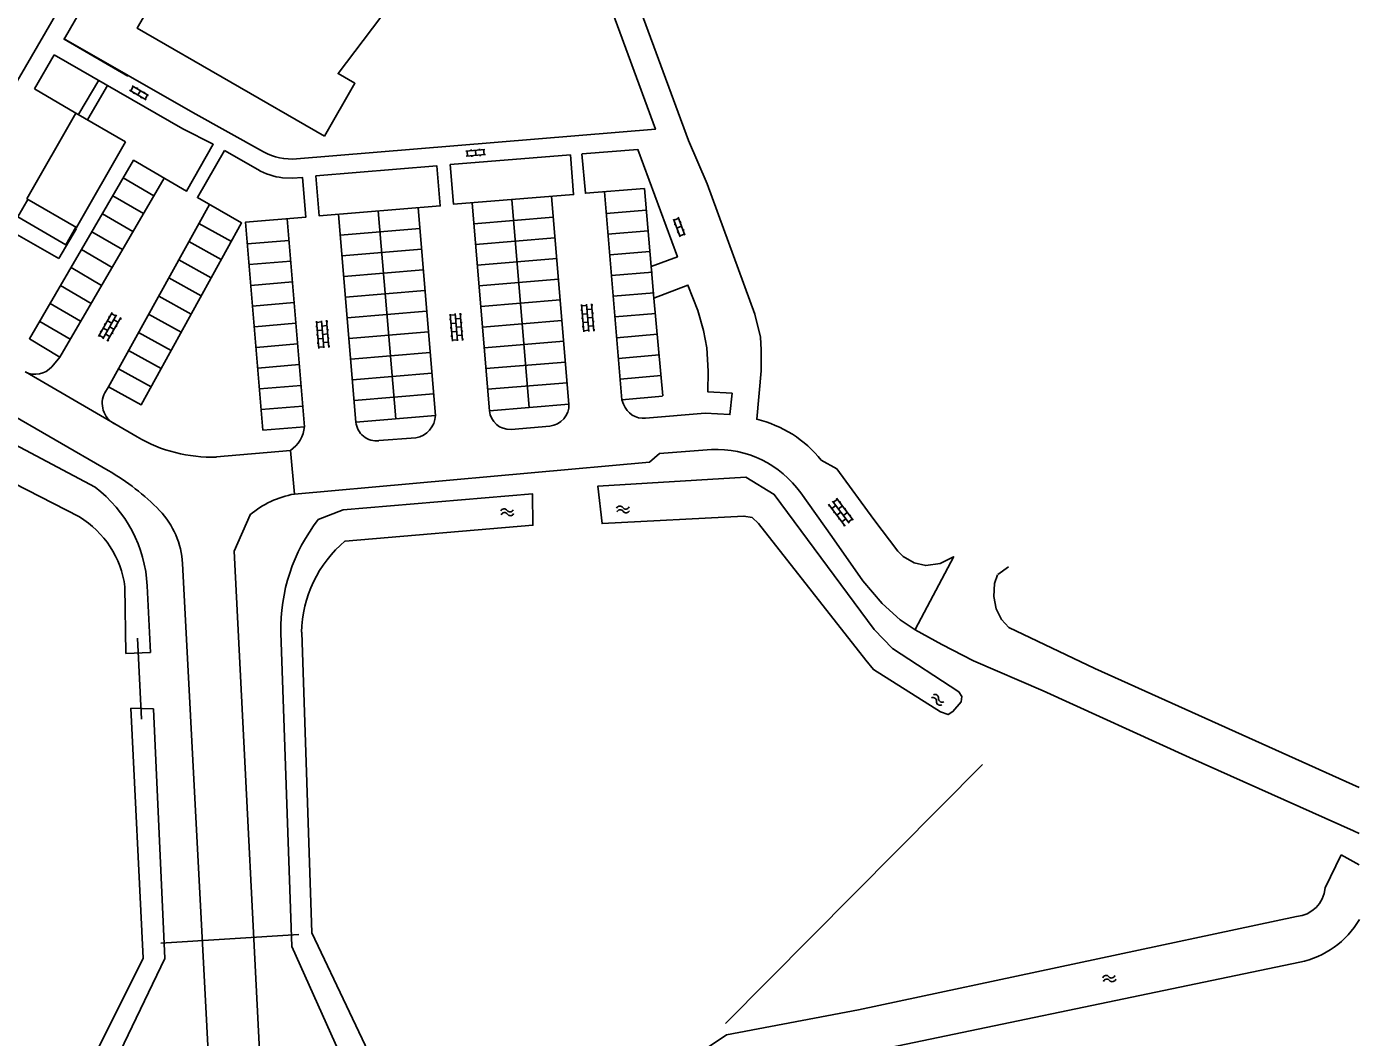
# Model space of a CAD drawing. Extents: x 148816 to 151297, y 399515 to 402500.
# Drawn here: x 151136.7 to 151297.2, y 400348.2 to 400469.9 of the extents above; entities that cross this region are included whole.
import ezdxf

# ---------------------------------------------------------------- set-up
doc = ezdxf.new("R2010")
doc.units = 0
for name, color, linetype in [('B01 Hoofdgebouw  [T] Norm', 7, 'Continuous'), ('B02 Bijgebouw  [T] Norm', 7, 'Continuous'), ('Q05 Bomenrij  [D] Gem', 7, 'Continuous'), ('S02 Open verharding  Norm', 7, 'Continuous'), ('S05 Water  Norm', 7, 'Continuous'), ('T09 Insteek water  [T] Norm', 7, 'Continuous'), ('V00 Kant verharding algemeen  [T] Norm', 7, 'Continuous'), ('V00 Kant verharding algemeen secundair  [T] Gem', 7, 'Continuous'), ('W10 Duiker  [T] Gem', 7, 'Continuous')]:
    doc.layers.add(name, color=color, linetype=linetype)

msp = doc.modelspace()

# ---------------------------------------------------------------- linework, layer by layer
at = {"layer": 'B01 Hoofdgebouw  [T] Norm'}
for points in [[(151172.61, 400456.75), (151176.28, 400463.11), (151174.25, 400464.28), (151193.71, 400489.95), (151180.45, 400500)], [(151153.72, 400476.12), (151150.05, 400469.76), (151172.61, 400456.75)]]:
    msp.add_lwpolyline(points, dxfattribs=at)
at = {"layer": 'B02 Bijgebouw  [T] Norm'}
for p, q in [((151142.68, 400459.51), (151136.75, 400449.2)), ((151148.64, 400456.06), (151142.68, 400459.51)), ((151142.74, 400445.75), (151148.64, 400456.06)), ((151136.89, 400449.12), (151135.68, 400447.02)), ((151136.75, 400449.2), (151142.74, 400445.75))]:
    msp.add_line(p, q, dxfattribs=at)
msp.add_lwpolyline([(151142.67, 400445.79), (151141.45, 400443.67), (151135.68, 400447.02)], dxfattribs=at)
at = {"layer": 'Q05 Bomenrij  [D] Gem'}
msp.add_line((151251.86, 400381.1), (151220.89, 400349.92), dxfattribs=at)
at = {"layer": 'S02 Open verharding  Norm'}
for p, q in [((151149.15, 400462.29), (151151.13, 400461.11)), ((151149.28, 400462.21), (151149.59, 400462.73)), ((151149.46, 400462.8), (151151.43, 400461.62)), ((151150.1, 400462.6), (151150.02, 400462.47)), ((151149.71, 400461.95), (151149.63, 400461.83)), ((151150.45, 400462.21), (151150.14, 400461.7)), ((151150.57, 400461.44), (151150.49, 400461.31)), ((151150.95, 400462.08), (151150.88, 400461.96)), ((151151, 400461.18), (151151.31, 400461.7)), ((151189.64, 400454.94), (151191.93, 400455.14)), ((151189.69, 400454.34), (151191.99, 400454.54)), ((151189.84, 400454.35), (151189.79, 400454.95)), ((151190.28, 400455.14), (151190.29, 400454.99)), ((151190.34, 400454.4), (151190.36, 400454.25)), ((151190.79, 400455.04), (151190.84, 400454.44)), ((151191.27, 400455.23), (151191.29, 400455.08)), ((151191.34, 400454.48), (151191.35, 400454.33)), ((151191.84, 400454.53), (151191.78, 400455.13)), ((151214.65, 400446.76), (151215.45, 400444.6)), ((151214.7, 400446.62), (151215.26, 400446.83)), ((151215.21, 400446.97), (151216.01, 400444.81)), ((151215.58, 400446.41), (151215.43, 400446.36)), ((151214.87, 400446.15), (151214.73, 400446.1)), ((151215.61, 400445.89), (151215.05, 400445.68)), ((151215.22, 400445.21), (151215.08, 400445.16)), ((151215.39, 400444.74), (151215.96, 400444.95)), ((151215.92, 400445.47), (151215.78, 400445.42)), ((151145.41, 400432.64), (151147.05, 400435.51)), ((151145.93, 400432.34), (151147.57, 400435.21)), ((151146.73, 400434.94), (151146.6, 400435.02)), ((151146.98, 400435.38), (151147.5, 400435.08)), ((151188.04, 400432.04), (151187.76, 400435.32)), ((151187.77, 400435.17), (151188.37, 400435.23)), ((151188.64, 400432.09), (151188.36, 400435.37)), ((151189.24, 400432.14), (151188.96, 400435.42)), ((151188.97, 400435.28), (151189.12, 400435.29)), ((151203.63, 400435.81), (151203.48, 400435.8)), ((151203.86, 400433.17), (151203.58, 400436.46)), ((151203.59, 400436.31), (151204.19, 400436.36)), ((151203.67, 400435.31), (151204.27, 400435.36)), ((151204.45, 400433.22), (151204.17, 400436.51)), ((151204.83, 400435.91), (151204.23, 400435.86)), ((151205.05, 400433.27), (151204.77, 400436.56)), ((151204.78, 400436.41), (151204.93, 400436.42)), ((151204.87, 400435.41), (151205.02, 400435.42)), ((151145.98, 400433.64), (151146.51, 400433.34)), ((151146.23, 400434.07), (151146.1, 400434.15)), ((151146.45, 400432.04), (151148.09, 400434.91)), ((151146.48, 400434.51), (151147, 400434.21)), ((151146.75, 400433.78), (151147.27, 400433.48)), ((151147.77, 400434.35), (151147.25, 400434.64)), ((151147.52, 400433.91), (151147.65, 400433.84)), ((151148.02, 400434.78), (151148.15, 400434.7)), ((151171.72, 400433.83), (151171.57, 400433.81)), ((151171.94, 400431.18), (151171.66, 400434.47)), ((151171.67, 400434.32), (151172.27, 400434.38)), ((151171.76, 400433.33), (151172.36, 400433.38)), ((151172.54, 400431.24), (151172.26, 400434.52)), ((151172.91, 400433.93), (151172.31, 400433.88)), ((151173.14, 400431.29), (151172.86, 400434.58)), ((151172.87, 400434.42), (151173.02, 400434.44)), ((151172.95, 400433.43), (151173.1, 400433.44)), ((151187.82, 400434.68), (151187.67, 400434.66)), ((151187.9, 400433.68), (151187.75, 400433.67)), ((151187.86, 400434.18), (151188.46, 400434.23)), ((151189.01, 400434.78), (151188.42, 400434.73)), ((151188.5, 400433.73), (151189.1, 400433.78)), ((151189.05, 400434.28), (151189.2, 400434.29)), ((151203.71, 400434.81), (151203.57, 400434.8)), ((151203.8, 400433.82), (151203.65, 400433.8)), ((151203.76, 400434.31), (151204.36, 400434.36)), ((151204.31, 400434.86), (151204.91, 400434.91)), ((151204.4, 400433.87), (151204.99, 400433.92)), ((151204.95, 400434.42), (151205.1, 400434.43)), ((151205.04, 400433.42), (151205.19, 400433.43)), ((151145.49, 400432.77), (151146.01, 400432.47)), ((151145.74, 400433.21), (151145.61, 400433.28)), ((151146.26, 400432.91), (151146.78, 400432.61)), ((151146.53, 400432.17), (151146.66, 400432.1)), ((151147.02, 400433.04), (151147.15, 400432.97)), ((151171.8, 400432.83), (151171.65, 400432.82)), ((151171.89, 400431.83), (151171.74, 400431.82)), ((151171.84, 400432.33), (151172.44, 400432.38)), ((151172.4, 400432.88), (151173, 400432.93)), ((151172.48, 400431.88), (151173.08, 400431.93)), ((151173.04, 400432.43), (151173.19, 400432.45)), ((151187.99, 400432.68), (151187.84, 400432.67)), ((151187.94, 400433.18), (151188.54, 400433.23)), ((151188.03, 400432.18), (151188.63, 400432.23)), ((151188.58, 400432.73), (151189.18, 400432.78)), ((151189.14, 400433.28), (151189.29, 400433.29)), ((151189.22, 400432.29), (151189.37, 400432.3)), ((151203.84, 400433.32), (151204.44, 400433.37)), ((151171.93, 400431.34), (151172.52, 400431.39)), ((151173.12, 400431.44), (151173.27, 400431.45)), ((151233.81, 400412.78), (151235.79, 400410.14)), ((151234.38, 400413.02), (151233.9, 400412.66)), ((151234.29, 400413.14), (151236.27, 400410.5)), ((151234.68, 400412.62), (151234.8, 400412.71)), ((151233.42, 400412.3), (151233.3, 400412.21)), ((151233.33, 400412.42), (151235.32, 400409.78)), ((151234.2, 400412.26), (151233.72, 400411.9)), ((151234.02, 400411.5), (151233.9, 400411.41)), ((151234.8, 400411.46), (151234.32, 400411.1)), ((151234.98, 400412.22), (151234.5, 400411.86)), ((151235.58, 400411.42), (151235.1, 400411.06)), ((151235.28, 400411.82), (151235.4, 400411.91)), ((151235.88, 400411.02), (151236, 400411.11)), ((151234.62, 400410.7), (151234.5, 400410.61)), ((151234.92, 400410.3), (151235.4, 400410.66)), ((151235.22, 400409.9), (151235.11, 400409.81)), ((151236.18, 400410.62), (151235.7, 400410.26))]:
    msp.add_line(p, q, dxfattribs=at)
at = {"layer": 'S05 Water  Norm'}
for centre, start, end in [((151194.24, 400411.45), 33.3389, 157.1939), ((151194.29, 400411), 33.3389, 157.1939), ((151194.96, 400411.92), 213.3389, 337.1939), ((151195, 400411.47), 213.3389, 337.1939), ((151208.19, 400411.79), 33.3389, 157.1939), ((151208.23, 400411.34), 33.3389, 157.1939), ((151208.9, 400412.26), 213.3389, 337.1939), ((151208.94, 400411.81), 213.3389, 337.1939), ((151245.9, 400388.73), 354.4584, 118.3134), ((151246.15, 400389.1), 354.4584, 118.3134), ((151246.74, 400388.65), 174.4584, 298.3134), ((151246.99, 400389.02), 174.4584, 298.3134), ((151266.75, 400355.28), 38.6301, 162.4851), ((151266.83, 400354.84), 38.6301, 162.4851), ((151267.41, 400355.81), 218.6301, 342.4851), ((151267.5, 400355.37), 218.6301, 342.4851)]:
    msp.add_arc(centre, 0.425, start, end, dxfattribs=at)
at = {"layer": 'T09 Insteek water  [T] Norm'}
for p, q in [((151293.12, 400366.23), (151295.05, 400370.23)), ((151295.05, 400370.23), (151297.24, 400369.01)), ((151236.94, 400351.55), (151289.67, 400362.79)), ((151290.07, 400357.28), (151226.9, 400344.16)), ((151221.01, 400348.53), (151236.94, 400351.55)), ((151221.01, 400348.53), (151215.2, 400344.67))]:
    msp.add_line(p, q, dxfattribs=at)
for points in [[(151143.1, 400410.9), (151130.37, 400417.43), (151132.05, 400421.35), (151145, 400414.48)], [(151248.99, 400389.85), (151249.37, 400389.29), (151249.29, 400388.65), (151248.3, 400387.47), (151247.71, 400387.11), (151246.82, 400387.42), (151238.73, 400392.52), (151237.8, 400393.65), (151224.87, 400410.09), (151224.14, 400410.81), (151223.12, 400410.99), (151206.05, 400410.09), (151205.55, 400414.61), (151223.37, 400415.68), (151226.77, 400413.61), (151238.81, 400397.34), (151241.03, 400395.05), (151248.99, 400389.85)], [(151171.86, 400410.58), (151174.88, 400411.77), (151197.67, 400413.66), (151197.71, 400409.89), (151175.11, 400408)], [(151148.58, 400402.47), (151148.68, 400394.44)], [(151151.65, 400394.58), (151151.27, 400402.61)], [(151180.86, 400332.04), (151168.67, 400359.17), (151167.37, 400396.93)], [(151215.2, 400344.67), (151180.16, 400341.72), (151171.11, 400360.81), (151169.87, 400397.01)], [(151151.65, 400394.58), (151148.68, 400394.44)], [(151149.31, 400387.86), (151150.77, 400357.77), (151139.53, 400335.22)], [(151140.16, 400330.15), (151153.39, 400357.72), (151152.03, 400387.8)], [(151152.03, 400387.8), (151149.31, 400387.86)]]:
    msp.add_lwpolyline(points, dxfattribs=at)
for centre, radius, start, end in [((151135.34, 400401.78), 15.95, 2.9719, 52.761), ((151137.18, 400401.06), 11.48, 7.0342, 58.9777), ((151188.66, 400397.48), 21.3, 142.0538, 181.4848), ((151184.53, 400396.76), 14.67, 129.9827, 179.0255), ((151289.35, 400366.56), 3.79, 274.8837, 354.95), ((151287.86, 400367.93), 10.88, 281.7279, 329.5953)]:
    msp.add_arc(centre, radius, start, end, dxfattribs=at)
at = {"layer": 'V00 Kant verharding algemeen  [T] Norm'}
for p, q in [((151150.46, 400488.91), (151126.99, 400448.6)), ((151156.77, 400459.57), (151141.18, 400468.49)), ((151137.68, 400462.42), (151140.06, 400466.55)), ((151140.06, 400466.55), (151155.57, 400457.64)), ((151142.68, 400459.51), (151137.68, 400462.42)), ((151156.77, 400459.57), (151165.29, 400454.86)), ((151218.69, 400450.99), (151216.46, 400456.2)), ((151218.69, 400450.99), (151224.43, 400435.29)), ((151134.74, 400445.39), (151140.62, 400442.03)), ((151140.62, 400442.03), (151142.74, 400445.64)), ((151142.74, 400445.64), (151142.61, 400445.67)), ((151224.43, 400435.29), (151225.13, 400432.53)), ((151176.4, 400422.31), (151185.98, 400423.11)), ((151183.6, 400420.44), (151179.16, 400420.08))]:
    msp.add_line(p, q, dxfattribs=at)
for points in [[(151159.03, 400473.08), (151160.2, 400474.93), (151149, 400481.67), (151147.43, 400479.18), (151141.27, 400468.41), (151148.94, 400463.98)], [(151203.32, 400482.5), (151212.46, 400457.57), (151169.26, 400454)], [(151216.46, 400456.2), (151209.5, 400475.07)], [(151143.05, 400459.42), (151145.44, 400463.49)], [(151146.47, 400462.83), (151144.1, 400458.8)], [(151155.57, 400457.64), (151159.21, 400455.76), (151156.01, 400450.12), (151149.63, 400453.84), (151137.09, 400432.34), (151140.73, 400430.14), (151139.78, 400428.98)], [(151160.58, 400455.01), (151157.32, 400449.35), (151162.64, 400446.3), (151150.52, 400424.38), (151146.6, 400426.55), (151146.17, 400425.85)], [(151160.58, 400455.01), (151164.58, 400452.73)], [(151203.66, 400454.6), (151210.36, 400455.12), (151215.11, 400442.2), (151211.95, 400441.05), (151211.15, 400450.42), (151204.04, 400449.86), (151203.61, 400454.61)], [(151170.21, 400421.76), (151165.2, 400421.36), (151163.12, 400446.4), (151170.38, 400446.99), (151169.98, 400451.76), (151168.71, 400451.69), (151167.57, 400451.72), (151167.57, 400451.72)], [(151213.36, 400425.46), (151212.26, 400437.25), (151216.38, 400438.82), (151217.56, 400435.74), (151218.26, 400433.33), (151218.67, 400431.27), (151218.83, 400428.45), (151218.77, 400425.96), (151221.71, 400425.79), (151221.45, 400423.21), (151218.45, 400423.38), (151211.29, 400422.77)], [(151225.13, 400432.53), (151225.2, 400431), (151225.21, 400428.49), (151224.67, 400422.66), (151224.67, 400422.66)], [(151213.31, 400425.44), (151208.43, 400425.01), (151208.64, 400424.46)], [(151146.56, 400416.49), (151133.78, 400423.88)], [(151192.48, 400423.68), (151202.06, 400424.47)], [(151147.35, 400422.1), (151150.06, 400420.53)], [(151195.08, 400421.43), (151199.76, 400421.84), (151199.76, 400421.84)], [(151211.74, 400417.48), (151212.95, 400418.55), (151219.22, 400419.02)], [(151159.6, 400418.12), (151168.52, 400418.91)], [(151211.74, 400417.48), (151168.99, 400413.65)], [(151248.42, 400406.15), (151248.35, 400406.09), (151246.75, 400405.29), (151245.02, 400405.05), (151243.63, 400405.36), (151242.31, 400406.13), (151241.68, 400406.77), (151238.79, 400410.59), (151234.3, 400416.68), (151232.43, 400417.74)], [(151297.24, 400372.79), (151296.55, 400373.09), (151276.77, 400381.94), (151259.15, 400389.96), (151250.77, 400393.59), (151246.97, 400395.52), (151243.76, 400397.31), (151241.96, 400398.52), (151239.77, 400400.46), (151237.45, 400403.19), (151233.72, 400408.54), (151229.98, 400413.79)], [(151163.65, 400411.14), (151161.72, 400406.77), (151165.54, 400331.58), (151173.79, 400325.97)], [(151151.62, 400324.65), (151159.39, 400331.24), (151155.52, 400405.29)], [(151253.7, 400403.96), (151254.97, 400404.89)], [(151297.24, 400378.31), (151265.39, 400392.67), (151255.03, 400397.58), (151254.15, 400398.55), (151253.52, 400399.85), (151253.23, 400401.32), (151253.29, 400402.89), (151253.65, 400403.91)]]:
    msp.add_lwpolyline(points, dxfattribs=at)
for points in [[(151187.76, 400453.33), (151202.23, 400454.48), (151202.61, 400449.71), (151188.14, 400448.56)], [(151171.58, 400451.95), (151186.16, 400453.16), (151186.56, 400448.34), (151171.98, 400447.13)]]:
    msp.add_lwpolyline(points, close=True, dxfattribs=at)
for centre, radius, start, end in [((151168.68, 400460.98), 7, 241.0179, 274.7361), ((151168.43, 400459.22), 7.54, 239.2912, 263.4369), ((151137.77, 400430.73), 2.66, 243.6028, 318.858), ((151148.61, 400424.56), 2.76, 152.1659, 242.7285), ((151199.49, 400424.4), 2.57, 276.0531, 1.5194), ((151211.07, 400425.36), 2.6, 200.3253, 274.8271), ((151178.87, 400422.54), 2.48, 185.4617, 276.6929), ((151183.15, 400423.23), 2.83, 279.1569, 357.6159), ((151194.95, 400423.91), 2.48, 185.2684, 273.0556), ((151221.43, 400408.96), 14.07, 38.5832, 76.7096), ((151166.35, 400422.12), 3.87, 303.9943, 354.7649), ((151158.97, 400435.68), 17.58, 239.5492, 272.0534), ((151219.8, 400406.53), 12.5, 35.4889, 92.6636), ((151132.49, 400391.98), 28.26, 44.1734, 60.133), ((151170.92, 400402.61), 11.21, 99.9551, 130.473), ((151145.39, 400404.7), 10.15, 3.3125, 43.422)]:
    msp.add_arc(centre, radius, start, end, dxfattribs=at)
at = {"layer": 'V00 Kant verharding algemeen secundair  [T] Gem'}
for p, q in [((151153.31, 400451.69), (151140.73, 400430.14)), ((151148.39, 400451.71), (151152.07, 400449.57)), ((151147.13, 400449.55), (151150.81, 400447.41)), ((151199.95, 400449.48), (151202.06, 400424.47)), ((151206.33, 400450.02), (151208.43, 400425.01)), ((151158.76, 400448.53), (151146.6, 400426.55)), ((151183.88, 400448.13), (151185.98, 400423.11)), ((151190.38, 400448.68), (151192.48, 400423.68)), ((151195.17, 400449.07), (151197.27, 400424.07)), ((151211.37, 400447.84), (151206.55, 400447.43)), ((151145.87, 400447.4), (151149.55, 400445.25)), ((151161.4, 400444.07), (151157.49, 400446.24)), ((151168.12, 400446.8), (151170.21, 400421.76)), ((151174.3, 400447.32), (151176.4, 400422.31)), ((151179.09, 400447.73), (151181.19, 400422.71)), ((151190.59, 400446.18), (151200.16, 400446.99)), ((151144.61, 400445.24), (151148.29, 400443.09)), ((151174.51, 400444.83), (151184.08, 400445.64)), ((151211.58, 400445.35), (151206.75, 400444.94)), ((151143.35, 400443.08), (151147.03, 400440.93)), ((151160.19, 400441.88), (151156.28, 400444.05)), ((151163.33, 400443.77), (151168.34, 400444.18)), ((151174.72, 400442.34), (151184.3, 400443.15)), ((151190.8, 400443.69), (151200.37, 400444.5)), ((151158.98, 400439.7), (151155.07, 400441.86)), ((151163.54, 400441.28), (151168.55, 400441.69)), ((151191.01, 400441.2), (151200.58, 400442.01)), ((151211.8, 400442.85), (151206.96, 400442.45)), ((151142.09, 400440.92), (151145.77, 400438.77)), ((151174.93, 400439.85), (151184.51, 400440.66)), ((151212.11, 400440.37), (151207.17, 400439.96)), ((151211.95, 400441.05), (151212.26, 400437.25)), ((151140.83, 400438.76), (151144.51, 400436.61)), ((151157.77, 400437.51), (151153.86, 400439.67)), ((151163.75, 400438.78), (151168.75, 400439.2)), ((151191.22, 400438.71), (151200.79, 400439.52)), ((151139.58, 400436.6), (151143.25, 400434.45)), ((151156.57, 400435.32), (151152.65, 400437.48)), ((151163.96, 400436.29), (151168.96, 400436.71)), ((151175.14, 400437.36), (151184.71, 400438.17)), ((151191.43, 400436.22), (151201, 400437.03)), ((151212.31, 400437.88), (151207.38, 400437.47)), ((151155.36, 400433.13), (151151.44, 400435.3)), ((151175.35, 400434.87), (151184.92, 400435.67)), ((151212.52, 400435.39), (151207.59, 400434.97)), ((151138.32, 400434.44), (151141.99, 400432.29)), ((151164.17, 400433.8), (151169.17, 400434.22)), ((151191.64, 400433.73), (151201.21, 400434.53)), ((151154.14, 400430.95), (151150.23, 400433.11)), ((151175.56, 400432.38), (151185.13, 400433.18)), ((151191.85, 400431.24), (151201.42, 400432.04)), ((151212.73, 400432.9), (151207.8, 400432.48)), ((151152.93, 400428.76), (151149.02, 400430.92)), ((151164.37, 400431.31), (151169.38, 400431.73)), ((151175.77, 400429.89), (151185.34, 400430.69)), ((151212.94, 400430.41), (151208.01, 400429.99)), ((151151.73, 400426.57), (151147.81, 400428.73)), ((151164.58, 400428.82), (151169.58, 400429.24)), ((151192.05, 400428.75), (151201.63, 400429.55)), ((151136.59, 400428.35), (151147.35, 400422.1)), ((151175.98, 400427.39), (151185.55, 400428.2)), ((151192.26, 400426.26), (151201.84, 400427.06)), ((151213.15, 400427.92), (151208.22, 400427.5)), ((151164.79, 400426.33), (151169.79, 400426.74)), ((151176.19, 400424.9), (151185.76, 400425.71)), ((151165, 400423.84), (151170, 400424.25)), ((151248.42, 400406.15), (151243.74, 400397.33))]:
    msp.add_line(p, q, dxfattribs=at)
msp.add_lwpolyline([(151168.52, 400418.91), (151168.99, 400413.65)], dxfattribs=at)
at = {"layer": 'W10 Duiker  [T] Gem'}
for points in [[(151150.1, 400396.31), (151150.57, 400386.54)], [(151169.53, 400360.61), (151152.89, 400359.58)]]:
    msp.add_lwpolyline(points, dxfattribs=at)

doc.saveas('drawing.dxf')
